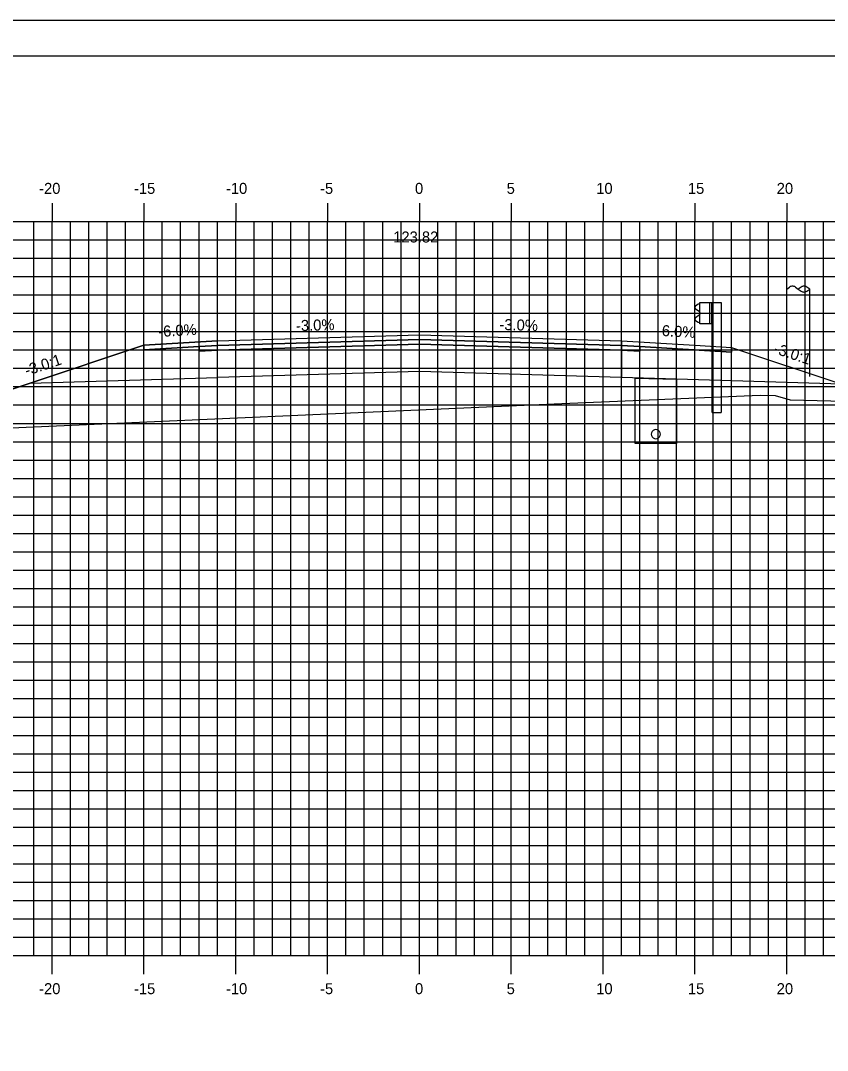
# Model space of a CAD drawing. Extents: x 850598 to 870284, y 366541 to 366651.
# Drawn here: x 854399 to 854443, y 366595.1 to 366651.2 of the extents above; entities that cross this region are included whole.
import ezdxf

# ---------------------------------------------------------------- set-up
doc = ezdxf.new("R2010")
doc.units = 0
for name, color, linetype in [('ANNOTATION', 7, 'Continuous'), ('BORDER', 7, 'Continuous'), ('D_Drainage_Underdrain', 7, 'Continuous'), ('D_Drainage_Underdrain_06in', 7, 'Continuous'), ('D_Guardrail_Beam_Rt', 7, 'Continuous'), ('D_Roadway_Centerline', 7, 'Continuous'), ('D_Roadway_Centerline_Text', 7, 'Continuous'), ('D_Roadway_Edge_Shoulder', 7, 'Continuous'), ('D_Roadway_Edge_TW', 7, 'Continuous'), ('D_Roadway_Pavement', 7, 'Continuous'), ('D_Roadway_SlopeLines', 7, 'Continuous'), ('D_Roadway_SubGrade', 7, 'Continuous'), ('D_Utilities_Pole_Joint', 7, 'Continuous'), ('H_V ANNOTATION', 7, 'Continuous'), ('MAJOR', 7, 'Continuous'), ('MINOR', 7, 'Continuous'), ('PLOT BOUNDARY', 7, 'Continuous'), ('S_Roadway_Centerline', 7, 'Continuous')]:
    doc.layers.add(name, color=color, linetype=linetype)

msp = doc.modelspace()

# ---------------------------------------------------------------- linework, layer by layer
at = {"layer": 'BORDER'}
msp.add_line((854535.758, 366649.225), (854375.758, 366649.225), dxfattribs=at)
at = {"layer": 'D_Drainage_Underdrain'}
msp.add_lwpolyline([(854434.758, 366631.633), (854434.758, 366628.133), (854432.508, 366628.133), (854432.508, 366631.678)], close=True, dxfattribs=at)
at = {"layer": 'D_Drainage_Underdrain_06in'}
msp.add_lwpolyline([(854433.633, 366628.883), (854433.556, 366628.871), (854433.486, 366628.835), (854433.431, 366628.78), (854433.395, 366628.71), (854433.383, 366628.633), (854433.395, 366628.556), (854433.431, 366628.486), (854433.486, 366628.431), (854433.556, 366628.395), (854433.633, 366628.383), (854433.71, 366628.395), (854433.78, 366628.431), (854433.835, 366628.486), (854433.871, 366628.556), (854433.883, 366628.633), (854433.871, 366628.71), (854433.835, 366628.78), (854433.78, 366628.835), (854433.71, 366628.871)], close=True, dxfattribs=at)
at = {"layer": 'D_Guardrail_Beam_Rt'}
for p, q in [((854435.939, 366635.714), (854435.796, 366635.614)), ((854436.029, 366635.734), (854435.956, 366635.721)), ((854436.029, 366635.809), (854436.717, 366635.809)), ((854436.029, 366634.642), (854436.029, 366635.809)), ((854436.55, 366635.809), (854436.55, 366634.642)), ((854436.654, 366635.809), (854436.654, 366634.642)), ((854436.717, 366635.809), (854437.187, 366635.809)), ((854436.717, 366635.809), (854436.717, 366634.642)), ((854437.187, 366635.809), (854437.187, 366629.809)), ((854435.796, 366635.471), (854435.991, 366635.335)), ((854435.991, 366635.115), (854435.796, 366634.979)), ((854436.025, 366635.271), (854436.025, 366635.18)), ((854435.796, 366634.836), (854435.939, 366634.736)), ((854435.956, 366634.729), (854436.029, 366634.716)), ((854436.717, 366634.642), (854436.029, 366634.642)), ((854436.696, 366629.809), (854436.696, 366634.642)), ((854436.696, 366629.809), (854437.187, 366629.809))]:
    msp.add_line(p, q, dxfattribs=at)
for centre, major_axis, start_param, end_param in [((854435.846, 366635.543), (-0.0877, 0), 5.323254, 7.243116), ((854435.963, 366635.68), (-0.0417, 0), 4.886922, 5.323254), ((854435.946, 366635.271), (0.0789, 0), 0, 0.959931), ((854435.946, 366635.18), (0.0789, 0), 5.323254, 6.283185), ((854435.846, 366634.908), (-0.0877, 0), 5.323254, 7.243116), ((854435.963, 366634.77), (-0.0417, 0), 0.959931, 1.396263)]:
    msp.add_ellipse(centre, major_axis=major_axis, ratio=0.995501, start_param=start_param, end_param=end_param, dxfattribs=at)
at = {"layer": 'D_Roadway_Centerline'}
msp.add_lwpolyline([(854391.642, 366628.77), (854395.758, 366630.142), (854399.56, 366631.409), (854405.758, 366633.475), (854409.758, 366633.715), (854420.758, 366634.045), (854431.758, 366633.715), (854435.758, 366633.475), (854437.758, 366633.355), (854443.758, 366631.355), (854490.442, 366618.225), (854501.913, 366614.999), (854511.775, 366612.225), (854515.775, 366612.225)], dxfattribs=at)
at = {"layer": 'D_Roadway_Edge_Shoulder'}
for points in [[(854409.758, 366633.715), (854405.758, 366633.475), (854405.758, 366633.225), (854408.758, 366633.405), (854409.758, 366633.465)], [(854431.758, 366633.715), (854435.758, 366633.475), (854435.758, 366633.475), (854437.758, 366633.355), (854437.758, 366633.105), (854432.758, 366633.405), (854431.758, 366633.465)]]:
    msp.add_lwpolyline(points, close=True, dxfattribs=at)
at = {"layer": 'D_Roadway_Edge_TW'}
msp.add_lwpolyline([(854409.758, 366633.465), (854409.758, 366633.715), (854420.758, 366634.045), (854431.758, 366633.715), (854431.758, 366633.465), (854420.758, 366633.795)], close=True, dxfattribs=at)
at = {"layer": 'D_Roadway_Pavement'}
for points in [[(854409.758, 366633.465), (854408.758, 366633.405), (854408.758, 366633.155), (854409.758, 366633.215)], [(854409.758, 366633.215), (854409.758, 366633.465), (854420.758, 366633.795), (854431.758, 366633.465), (854431.758, 366633.215), (854420.758, 366633.545)], [(854431.758, 366633.465), (854432.758, 366633.405), (854432.758, 366633.155), (854431.758, 366633.215)]]:
    msp.add_lwpolyline(points, close=True, dxfattribs=at)
at = {"layer": 'D_Roadway_SlopeLines'}
msp.add_lwpolyline([(854409.758, 366633.715), (854405.758, 366633.475), (854395.758, 366630.142)], dxfattribs=at)
at = {"layer": 'D_Roadway_SubGrade'}
for points in [[(854409.758, 366633.215), (854408.758, 366633.155), (854408.758, 366633.405), (854405.758, 366633.225), (854405.758, 366633.475), (854399.56, 366631.409), (854409.758, 366631.715)], [(854409.758, 366631.715), (854409.758, 366633.215), (854420.758, 366633.545), (854431.758, 366633.215), (854431.758, 366631.715), (854420.758, 366632.045)], [(854431.758, 366633.215), (854432.758, 366633.155), (854432.758, 366633.405), (854437.758, 366633.105), (854437.758, 366633.355), (854443.758, 366631.355), (854431.758, 366631.715)]]:
    msp.add_lwpolyline(points, close=True, dxfattribs=at)
at = {"layer": 'D_Utilities_Pole_Joint'}
for p, q in [((854440.758, 366636.54), (854440.914, 366636.65)), ((854440.758, 366631.782), (854440.758, 366636.54)), ((854441.227, 366636.65), (854441.383, 366636.54)), ((854441.539, 366636.65), (854441.383, 366636.54)), ((854441.383, 366636.54), (854441.539, 366636.429)), ((854442.008, 366636.54), (854441.852, 366636.65)), ((854441.852, 366636.429), (854442.008, 366636.54)), ((854442.008, 366631.782), (854442.008, 366636.54))]:
    msp.add_line(p, q, dxfattribs=at)
for centre, start, end in [((854441.071, 366636.429), 90, 125.2644), ((854441.071, 366636.429), 54.7356, 90), ((854441.696, 366636.429), 90, 125.2644), ((854441.696, 366636.65), 234.7356, 270), ((854441.696, 366636.429), 54.7356, 90), ((854441.696, 366636.65), 270, 305.2644)]:
    msp.add_arc(centre, 0.271, start, end, dxfattribs=at)
at = {"layer": 'MAJOR'}
for p, q in [((854400.758, 366641.227), (854400.758, 366640.225)), ((854400.758, 366641.227), (854400.758, 366640.225)), ((854405.758, 366641.227), (854405.758, 366640.225)), ((854405.758, 366641.227), (854405.758, 366640.225)), ((854410.758, 366641.227), (854410.758, 366640.225)), ((854410.758, 366641.227), (854410.758, 366640.225)), ((854415.758, 366641.227), (854415.758, 366640.225)), ((854415.758, 366641.227), (854415.758, 366640.225)), ((854420.758, 366641.227), (854420.758, 366640.225)), ((854420.758, 366641.227), (854420.758, 366640.225)), ((854425.758, 366641.227), (854425.758, 366640.225)), ((854425.758, 366641.227), (854425.758, 366640.225)), ((854430.758, 366641.227), (854430.758, 366640.225)), ((854430.758, 366641.227), (854430.758, 366640.225)), ((854435.758, 366641.227), (854435.758, 366640.225)), ((854435.758, 366641.227), (854435.758, 366640.225)), ((854440.758, 366641.227), (854440.758, 366640.225)), ((854440.758, 366641.227), (854440.758, 366640.225)), ((854380.758, 366640.225), (854520.758, 366640.225)), ((854380.758, 366640.225), (854520.758, 366640.225)), ((854380.758, 366640.225), (854520.758, 366640.225)), ((854380.758, 366640.225), (854520.758, 366640.225)), ((854400.758, 366600.225), (854400.758, 366640.225)), ((854400.758, 366600.225), (854400.758, 366640.225)), ((854405.758, 366600.225), (854405.758, 366640.225)), ((854405.758, 366600.225), (854405.758, 366640.225)), ((854410.758, 366600.225), (854410.758, 366640.225)), ((854410.758, 366600.225), (854410.758, 366640.225)), ((854415.758, 366600.225), (854415.758, 366640.225)), ((854415.758, 366600.225), (854415.758, 366640.225)), ((854420.758, 366600.225), (854420.758, 366640.225)), ((854420.758, 366600.225), (854420.758, 366640.225)), ((854425.758, 366600.225), (854425.758, 366640.225)), ((854425.758, 366600.225), (854425.758, 366640.225)), ((854430.758, 366600.225), (854430.758, 366640.225)), ((854430.758, 366600.225), (854430.758, 366640.225)), ((854435.758, 366600.225), (854435.758, 366640.225)), ((854435.758, 366600.225), (854435.758, 366640.225)), ((854440.758, 366600.225), (854440.758, 366640.225)), ((854440.758, 366600.225), (854440.758, 366640.225)), ((854380.758, 366635.225), (854520.758, 366635.225)), ((854380.758, 366635.225), (854520.758, 366635.225)), ((854380.758, 366630.225), (854520.758, 366630.225)), ((854380.758, 366630.225), (854520.758, 366630.225)), ((854380.758, 366625.225), (854520.758, 366625.225)), ((854380.758, 366625.225), (854520.758, 366625.225)), ((854380.758, 366620.225), (854520.758, 366620.225)), ((854380.758, 366620.225), (854520.758, 366620.225)), ((854380.758, 366615.225), (854520.758, 366615.225)), ((854380.758, 366615.225), (854520.758, 366615.225)), ((854380.758, 366610.225), (854520.758, 366610.225)), ((854380.758, 366610.225), (854520.758, 366610.225)), ((854380.758, 366605.225), (854520.758, 366605.225)), ((854380.758, 366605.225), (854520.758, 366605.225)), ((854380.758, 366600.225), (854520.758, 366600.225)), ((854380.758, 366600.225), (854520.758, 366600.225)), ((854380.758, 366600.225), (854520.758, 366600.225)), ((854380.758, 366600.225), (854520.758, 366600.225)), ((854400.758, 366599.223), (854400.758, 366600.225)), ((854400.758, 366599.223), (854400.758, 366600.225)), ((854405.758, 366599.223), (854405.758, 366600.225)), ((854405.758, 366599.223), (854405.758, 366600.225)), ((854410.758, 366599.223), (854410.758, 366600.225)), ((854410.758, 366599.223), (854410.758, 366600.225)), ((854415.758, 366599.223), (854415.758, 366600.225)), ((854415.758, 366599.223), (854415.758, 366600.225)), ((854420.758, 366599.223), (854420.758, 366600.225)), ((854420.758, 366599.223), (854420.758, 366600.225)), ((854425.758, 366599.223), (854425.758, 366600.225)), ((854425.758, 366599.223), (854425.758, 366600.225)), ((854430.758, 366599.223), (854430.758, 366600.225)), ((854430.758, 366599.223), (854430.758, 366600.225)), ((854435.758, 366599.223), (854435.758, 366600.225)), ((854435.758, 366599.223), (854435.758, 366600.225)), ((854440.758, 366599.223), (854440.758, 366600.225)), ((854440.758, 366599.223), (854440.758, 366600.225))]:
    msp.add_line(p, q, dxfattribs=at)
at = {"layer": 'MINOR'}
for p, q in [((854399.758, 366600.225), (854399.758, 366640.225)), ((854399.758, 366600.225), (854399.758, 366640.225)), ((854401.758, 366600.225), (854401.758, 366640.225)), ((854401.758, 366600.225), (854401.758, 366640.225)), ((854402.758, 366600.225), (854402.758, 366640.225)), ((854402.758, 366600.225), (854402.758, 366640.225)), ((854403.758, 366600.225), (854403.758, 366640.225)), ((854403.758, 366600.225), (854403.758, 366640.225)), ((854404.758, 366600.225), (854404.758, 366640.225)), ((854404.758, 366600.225), (854404.758, 366640.225)), ((854406.758, 366600.225), (854406.758, 366640.225)), ((854406.758, 366600.225), (854406.758, 366640.225)), ((854407.758, 366600.225), (854407.758, 366640.225)), ((854407.758, 366600.225), (854407.758, 366640.225)), ((854408.758, 366600.225), (854408.758, 366640.225)), ((854408.758, 366600.225), (854408.758, 366640.225)), ((854409.758, 366600.225), (854409.758, 366640.225)), ((854409.758, 366600.225), (854409.758, 366640.225)), ((854411.758, 366600.225), (854411.758, 366640.225)), ((854411.758, 366600.225), (854411.758, 366640.225)), ((854412.758, 366600.225), (854412.758, 366640.225)), ((854412.758, 366600.225), (854412.758, 366640.225)), ((854413.758, 366600.225), (854413.758, 366640.225)), ((854413.758, 366600.225), (854413.758, 366640.225)), ((854414.758, 366600.225), (854414.758, 366640.225)), ((854414.758, 366600.225), (854414.758, 366640.225)), ((854416.758, 366600.225), (854416.758, 366640.225)), ((854416.758, 366600.225), (854416.758, 366640.225)), ((854417.758, 366600.225), (854417.758, 366640.225)), ((854417.758, 366600.225), (854417.758, 366640.225)), ((854418.758, 366600.225), (854418.758, 366640.225)), ((854418.758, 366600.225), (854418.758, 366640.225)), ((854419.758, 366600.225), (854419.758, 366640.225)), ((854419.758, 366600.225), (854419.758, 366640.225)), ((854421.758, 366600.225), (854421.758, 366640.225)), ((854421.758, 366600.225), (854421.758, 366640.225)), ((854422.758, 366600.225), (854422.758, 366640.225)), ((854422.758, 366600.225), (854422.758, 366640.225)), ((854423.758, 366600.225), (854423.758, 366640.225)), ((854423.758, 366600.225), (854423.758, 366640.225)), ((854424.758, 366600.225), (854424.758, 366640.225)), ((854424.758, 366600.225), (854424.758, 366640.225)), ((854426.758, 366600.225), (854426.758, 366640.225)), ((854426.758, 366600.225), (854426.758, 366640.225)), ((854427.758, 366600.225), (854427.758, 366640.225)), ((854427.758, 366600.225), (854427.758, 366640.225)), ((854428.758, 366600.225), (854428.758, 366640.225)), ((854428.758, 366600.225), (854428.758, 366640.225)), ((854429.758, 366600.225), (854429.758, 366640.225)), ((854429.758, 366600.225), (854429.758, 366640.225)), ((854431.758, 366600.225), (854431.758, 366640.225)), ((854431.758, 366600.225), (854431.758, 366640.225)), ((854432.758, 366600.225), (854432.758, 366640.225)), ((854432.758, 366600.225), (854432.758, 366640.225)), ((854433.758, 366600.225), (854433.758, 366640.225)), ((854433.758, 366600.225), (854433.758, 366640.225)), ((854434.758, 366600.225), (854434.758, 366640.225)), ((854434.758, 366600.225), (854434.758, 366640.225)), ((854436.758, 366600.225), (854436.758, 366640.225)), ((854436.758, 366600.225), (854436.758, 366640.225)), ((854437.758, 366600.225), (854437.758, 366640.225)), ((854437.758, 366600.225), (854437.758, 366640.225)), ((854438.758, 366600.225), (854438.758, 366640.225)), ((854438.758, 366600.225), (854438.758, 366640.225)), ((854439.758, 366600.225), (854439.758, 366640.225)), ((854439.758, 366600.225), (854439.758, 366640.225)), ((854441.758, 366600.225), (854441.758, 366640.225)), ((854441.758, 366600.225), (854441.758, 366640.225)), ((854442.758, 366600.225), (854442.758, 366640.225)), ((854442.758, 366600.225), (854442.758, 366640.225)), ((854380.758, 366639.225), (854520.758, 366639.225)), ((854380.758, 366639.225), (854520.758, 366639.225)), ((854380.758, 366638.225), (854520.758, 366638.225)), ((854380.758, 366638.225), (854520.758, 366638.225)), ((854380.758, 366637.225), (854520.758, 366637.225)), ((854380.758, 366637.225), (854520.758, 366637.225)), ((854380.758, 366636.225), (854520.758, 366636.225)), ((854380.758, 366636.225), (854520.758, 366636.225)), ((854380.758, 366634.225), (854520.758, 366634.225)), ((854380.758, 366634.225), (854520.758, 366634.225)), ((854380.758, 366633.225), (854520.758, 366633.225)), ((854380.758, 366633.225), (854520.758, 366633.225)), ((854380.758, 366632.225), (854520.758, 366632.225)), ((854380.758, 366632.225), (854520.758, 366632.225)), ((854380.758, 366631.225), (854520.758, 366631.225)), ((854380.758, 366631.225), (854520.758, 366631.225)), ((854380.758, 366629.225), (854520.758, 366629.225)), ((854380.758, 366629.225), (854520.758, 366629.225)), ((854380.758, 366628.225), (854520.758, 366628.225)), ((854380.758, 366628.225), (854520.758, 366628.225)), ((854380.758, 366627.225), (854520.758, 366627.225)), ((854380.758, 366627.225), (854520.758, 366627.225)), ((854380.758, 366626.225), (854520.758, 366626.225)), ((854380.758, 366626.225), (854520.758, 366626.225)), ((854380.758, 366624.225), (854520.758, 366624.225)), ((854380.758, 366624.225), (854520.758, 366624.225)), ((854380.758, 366623.225), (854520.758, 366623.225)), ((854380.758, 366623.225), (854520.758, 366623.225)), ((854380.758, 366622.225), (854520.758, 366622.225)), ((854380.758, 366622.225), (854520.758, 366622.225)), ((854380.758, 366621.225), (854520.758, 366621.225)), ((854380.758, 366621.225), (854520.758, 366621.225)), ((854380.758, 366619.225), (854520.758, 366619.225)), ((854380.758, 366619.225), (854520.758, 366619.225)), ((854380.758, 366618.225), (854520.758, 366618.225)), ((854380.758, 366618.225), (854520.758, 366618.225)), ((854380.758, 366617.225), (854520.758, 366617.225)), ((854380.758, 366617.225), (854520.758, 366617.225)), ((854380.758, 366616.225), (854520.758, 366616.225)), ((854380.758, 366616.225), (854520.758, 366616.225)), ((854380.758, 366614.225), (854520.758, 366614.225)), ((854380.758, 366614.225), (854520.758, 366614.225)), ((854380.758, 366613.225), (854520.758, 366613.225)), ((854380.758, 366613.225), (854520.758, 366613.225)), ((854380.758, 366612.225), (854520.758, 366612.225)), ((854380.758, 366612.225), (854520.758, 366612.225)), ((854380.758, 366611.225), (854520.758, 366611.225)), ((854380.758, 366611.225), (854520.758, 366611.225)), ((854380.758, 366609.225), (854520.758, 366609.225)), ((854380.758, 366609.225), (854520.758, 366609.225)), ((854380.758, 366608.225), (854520.758, 366608.225)), ((854380.758, 366608.225), (854520.758, 366608.225)), ((854380.758, 366607.225), (854520.758, 366607.225)), ((854380.758, 366607.225), (854520.758, 366607.225)), ((854380.758, 366606.225), (854520.758, 366606.225)), ((854380.758, 366606.225), (854520.758, 366606.225)), ((854380.758, 366604.225), (854520.758, 366604.225)), ((854380.758, 366604.225), (854520.758, 366604.225)), ((854380.758, 366603.225), (854520.758, 366603.225)), ((854380.758, 366603.225), (854520.758, 366603.225)), ((854380.758, 366602.225), (854520.758, 366602.225)), ((854380.758, 366602.225), (854520.758, 366602.225)), ((854380.758, 366601.225), (854520.758, 366601.225)), ((854380.758, 366601.225), (854520.758, 366601.225))]:
    msp.add_line(p, q, dxfattribs=at)
at = {"layer": 'PLOT BOUNDARY'}
msp.add_lwpolyline([(854367.665, 366541.166), (854537.665, 366541.166), (854537.665, 366651.166), (854367.665, 366651.166)], close=True, dxfattribs=at)
at = {"layer": 'S_Roadway_Centerline'}
msp.add_lwpolyline([(854380.758, 366628.508), (854387.481, 366628.666), (854396.452, 366628.89), (854428.504, 366630.299), (854439.32, 366630.767), (854440.119, 366630.742), (854440.945, 366630.508), (854445.369, 366630.4), (854448.829, 366631.44), (854450.878, 366631.979), (854451.786, 366632.287), (854453.502, 366632.75), (854459.844, 366633), (854468.231, 366633.322), (854477.188, 366632.786), (854482.338, 366632.325), (854483.503, 366632.214), (854485.184, 366631.792), (854487.489, 366630.841), (854488.157, 366630.597), (854490.279, 366629.084), (854508.053, 366616.325), (854513.288, 366613.68), (854520.758, 366609.311)], dxfattribs=at)

# ---------------------------------------------------------------- texts
at = {"layer": 'ANNOTATION'}
for s, rotation, p in [('-6.0%', 3.4336, (854406.555, 366633.925)), ('-3.0%', 1.7184, (854414.046, 366634.244)), ('-3.0%', 358.2816, (854425.106, 366634.315)), ('-6.0%', 356.5664, (854433.675, 366634.002)), ('-3.0:1', 341.5651, (854440.012, 366633.058)), ('-3.0:1', 18.4348, (854399.38, 366631.803))]:
    msp.add_text(s, height=0.6, rotation=rotation, dxfattribs=at).set_placement(p)
at = {"layer": 'D_Roadway_Centerline'}
for s, p in [('C', (854420.753, 366634.045)), ('C', (854420.753, 366634.045)), ('L', (854420.758, 366634.038)), ('L', (854420.758, 366634.038))]:
    msp.add_text(s, height=0.0146, dxfattribs=at).set_placement(p)
at = {"layer": 'D_Roadway_Centerline_Text'}
msp.add_text('123.82', height=0.6, dxfattribs=at).set_placement((854419.332, 366639.077))
at = {"layer": 'H_V ANNOTATION'}
for s, p in [('-20', (854400.052, 366641.725)), ('-10', (854410.223, 366641.725)), ('0', (854420.517, 366641.725)), ('10', (854430.384, 366641.725)), ('20', (854440.212, 366641.725)), ('-15', (854405.215, 366641.725)), ('-5', (854415.349, 366641.725)), ('5', (854425.509, 366641.725)), ('15', (854435.376, 366641.725)), ('-20', (854400.052, 366598.125)), ('-15', (854405.215, 366598.125)), ('-10', (854410.223, 366598.125)), ('-5', (854415.349, 366598.125)), ('0', (854420.517, 366598.125)), ('5', (854425.509, 366598.125)), ('10', (854430.384, 366598.125)), ('15', (854435.376, 366598.125)), ('20', (854440.212, 366598.125))]:
    msp.add_text(s, height=0.6, dxfattribs=at).set_placement(p)

doc.saveas('drawing.dxf')
